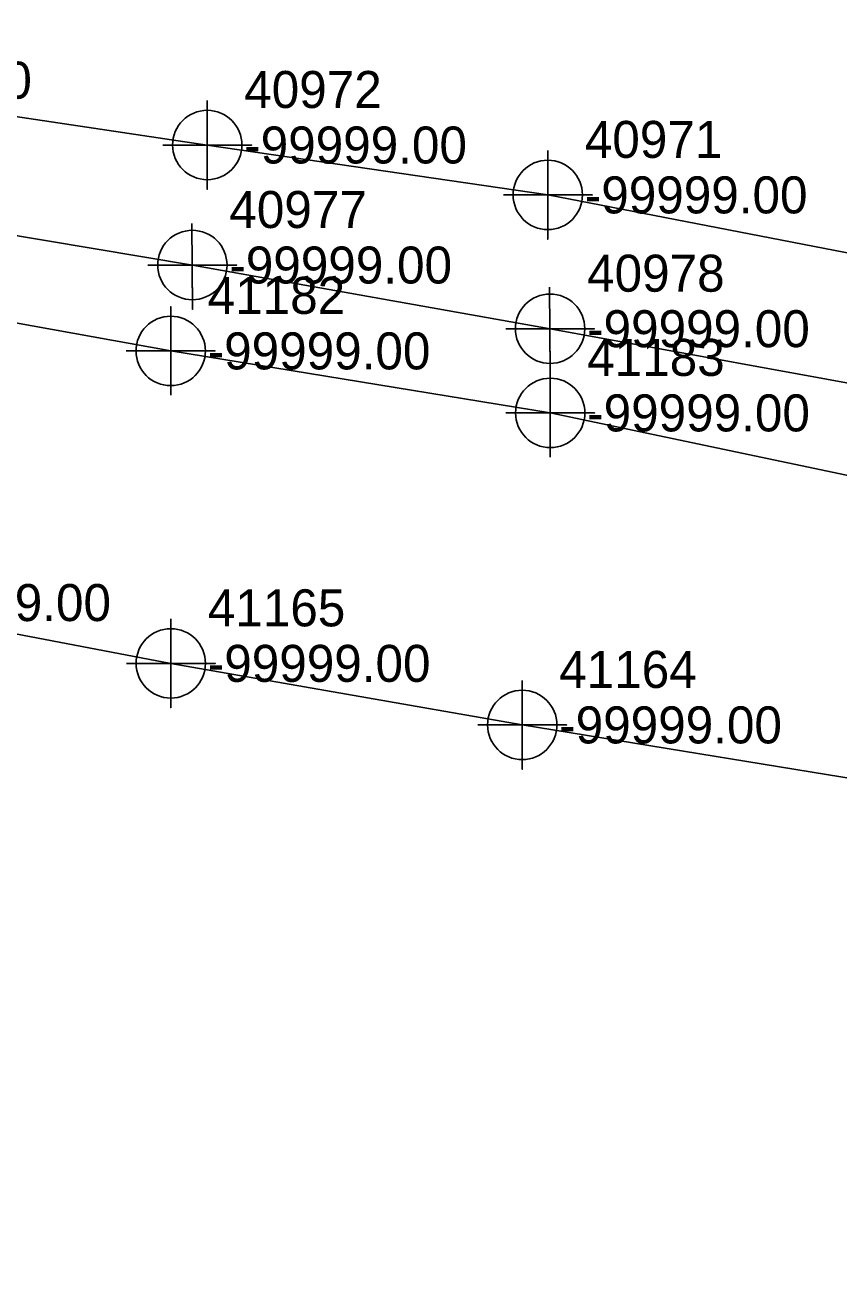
# Model space of a CAD drawing. Extents: x 2083698 to 2094313, y 743246 to 752873.
# Drawn here: x 2090507.3 to 2090562.4, y 744256.9 to 744341.7 of the extents above; entities that cross this region are included whole.
import ezdxf

# ---------------------------------------------------------------- set-up
doc = ezdxf.new("R2010")
doc.units = 0
for name, color, linetype in [('COGO Default Chain', 7, 'Continuous'), ('COGO Default Curve', 7, 'Continuous'), ('COGO Default Point Number', 7, 'Continuous'), ('Default Symbol CELL', 7, 'Continuous'), ('Default Symbol Cogo Number', 7, 'Continuous'), ('Exist Property Line', 7, 'Continuous'), ('Exist Property Line Leader', 7, 'Continuous'), ('Exist Right of Way Line', 7, 'Continuous'), ('Exist Right of Way Line Leader', 7, 'Continuous'), ('Exist Right of Way Line Text', 7, 'Continuous'), ('Exist Utilities Gas UG Line SUE LOS B', 7, 'Continuous'), ('Exist Utilities Telephone UG Conduit SUE LOS B', 7, 'Continuous'), ('Exist Utilities TV UG Cable SUE LOS B', 7, 'Continuous'), ('Exist Utilities Water UG Line SUE LOS B', 7, 'Continuous'), ('Old_Level_20', 7, 'Continuous'), ('Scratch_Level_2', 7, 'Continuous')]:
    doc.layers.add(name, color=color, linetype=linetype)

msp = doc.modelspace()

# ---------------------------------------------------------------- linework, layer by layer
at = {"layer": 'COGO Default Curve'}
for points in [[(2090514.182, 744319.687), (2090520.182, 744319.687), (2090517.182, 744319.687), (2090517.182, 744322.687), (2090517.182, 744316.687)], [(2090539.838, 744315.498), (2090545.838, 744315.498), (2090542.838, 744315.498), (2090542.838, 744318.498), (2090542.838, 744312.498)]]:
    msp.add_lwpolyline(points, dxfattribs=at)
for centre in [(2090517.182, 744319.687), (2090542.838, 744315.498)]:
    msp.add_circle(centre, 2.344, dxfattribs=at)
at = {"layer": 'COGO Default Point Number'}
for points in [[(2090517.19, 744301.577), (2090517.19, 744295.577), (2090517.19, 744298.577), (2090520.19, 744298.577), (2090514.19, 744298.577)], [(2090540.946, 744297.418), (2090540.946, 744291.418), (2090540.946, 744294.418), (2090543.946, 744294.418), (2090537.946, 744294.418)]]:
    msp.add_lwpolyline(points, dxfattribs=at)
for centre in [(2090517.19, 744298.577), (2090540.946, 744294.418)]:
    msp.add_circle(centre, 2.344, dxfattribs=at)
at = {"layer": 'Exist Property Line Leader'}
for points in [[(2090519.652, 744336.598), (2090519.652, 744330.598), (2090519.652, 744333.598), (2090522.652, 744333.598), (2090516.652, 744333.598)], [(2090542.676, 744333.227), (2090542.676, 744327.227), (2090542.676, 744330.227), (2090545.676, 744330.227), (2090539.676, 744330.227)]]:
    msp.add_lwpolyline(points, dxfattribs=at)
for centre in [(2090519.652, 744333.598), (2090542.676, 744330.227)]:
    msp.add_circle(centre, 2.344, dxfattribs=at)
at = {"layer": 'Exist Right of Way Line Text'}
for points in [[(2090518.612, 744328.304), (2090518.645, 744322.489), (2090518.628, 744325.489), (2090521.645, 744325.489), (2090515.645, 744325.489)], [(2090542.798, 744324.002), (2090542.831, 744318.187), (2090542.814, 744321.187), (2090545.831, 744321.187), (2090539.831, 744321.187)]]:
    msp.add_lwpolyline(points, dxfattribs=at)
for centre in [(2090518.645, 744325.489), (2090542.831, 744321.187)]:
    msp.add_circle(centre, 2.344, dxfattribs=at)
at = {"layer": 'Exist Utilities Gas UG Line SUE LOS B'}
msp.add_lwpolyline([(2090461.19, 744329.315), (2090487.911, 744324.953), (2090517.182, 744319.687), (2090542.838, 744315.498), (2090566.719, 744310.471), (2090590.569, 744306.895), (2090618.261, 744302.319), (2090646.999, 744297.277), (2090679.194, 744292.004), (2090706.38, 744286.457), (2090732.533, 744282.436), (2090769.333, 744275.588), (2090790.426, 744272.135), (2090815.878, 744267.623), (2090833.408, 744265.339), (2090852.103, 744262.078), (2090862.554, 744260.386), (2090870.477, 744259.257), (2090891.675, 744256.923)], dxfattribs=at)
at = {"layer": 'Exist Utilities Telephone UG Conduit SUE LOS B'}
msp.add_lwpolyline([(2090488.543, 744330.535), (2090518.645, 744325.489), (2090542.831, 744321.187), (2090567.821, 744316.63), (2090592.388, 744312.928), (2090619.362, 744308.543), (2090648.044, 744301.825), (2090680.105, 744296.649), (2090707.676, 744291.557), (2090733.789, 744285.553), (2090761.326, 744280.95), (2090790.58, 744276.262)], dxfattribs=at)
at = {"layer": 'Exist Utilities TV UG Cable SUE LOS B'}
msp.add_lwpolyline([(2090464.577, 744341.699), (2090490.239, 744337.978), (2090519.652, 744333.598), (2090542.676, 744330.227), (2090567.109, 744325.5), (2090592.505, 744321.911), (2090619.048, 744316.629), (2090647.223, 744313.329), (2090660.519, 744312.343), (2090662.781, 744311.435), (2090662.544, 744309.615), (2090660.587, 744295.701), (2090657.829, 744275.604), (2090655.301, 744265.252), (2090654.216, 744261.008)], dxfattribs=at)
at = {"layer": 'Exist Utilities Water UG Line SUE LOS B'}
msp.add_lwpolyline([(2090455.053, 744310.687), (2090469.31, 744307.78), (2090483.289, 744305.36), (2090495.588, 744302.684), (2090517.19, 744298.577), (2090540.946, 744294.418), (2090568.002, 744290.02), (2090579.847, 744288), (2090599.719, 744285.069), (2090608.58, 744283.421), (2090615.607, 744281.708)], dxfattribs=at)

# ---------------------------------------------------------------- texts
at = {"layer": 'COGO Default Chain'}
for p in [(2090519.682, 744318.437), (2090545.338, 744314.248)]:
    msp.add_text('-99999.00', height=2.5, dxfattribs=at).set_placement(p)
at = {"layer": 'Default Symbol CELL'}
for s, p in [('40972', (2090522.152, 744336.098)), ('40971', (2090545.176, 744332.727))]:
    msp.add_text(s, height=2.5, dxfattribs=at).set_placement(p)
at = {"layer": 'Default Symbol Cogo Number'}
for p in [(2090492.739, 744336.728), (2090522.152, 744332.348), (2090545.176, 744328.977)]:
    msp.add_text('-99999.00', height=2.5, dxfattribs=at).set_placement(p)
at = {"layer": 'Exist Property Line'}
for p in [(2090498.088, 744301.434), (2090519.69, 744297.327), (2090543.446, 744293.168)]:
    msp.add_text('-99999.00', height=2.5, dxfattribs=at).set_placement(p)
at = {"layer": 'Exist Right of Way Line'}
for s, p in [('41165', (2090519.69, 744301.077)), ('41164', (2090543.446, 744296.918))]:
    msp.add_text(s, height=2.5, dxfattribs=at).set_placement(p)
at = {"layer": 'Exist Right of Way Line Leader'}
for s, p in [('40977', (2090521.145, 744327.989)), ('40978', (2090545.331, 744323.687))]:
    msp.add_text(s, height=2.5, dxfattribs=at).set_placement(p)
at = {"layer": 'Old_Level_20'}
for s, p in [('41182', (2090519.682, 744322.187)), ('41183', (2090545.338, 744317.998))]:
    msp.add_text(s, height=2.5, dxfattribs=at).set_placement(p)
at = {"layer": 'Scratch_Level_2'}
for p in [(2090521.145, 744324.239), (2090545.331, 744319.937)]:
    msp.add_text('-99999.00', height=2.5, dxfattribs=at).set_placement(p)

doc.saveas('drawing.dxf')
